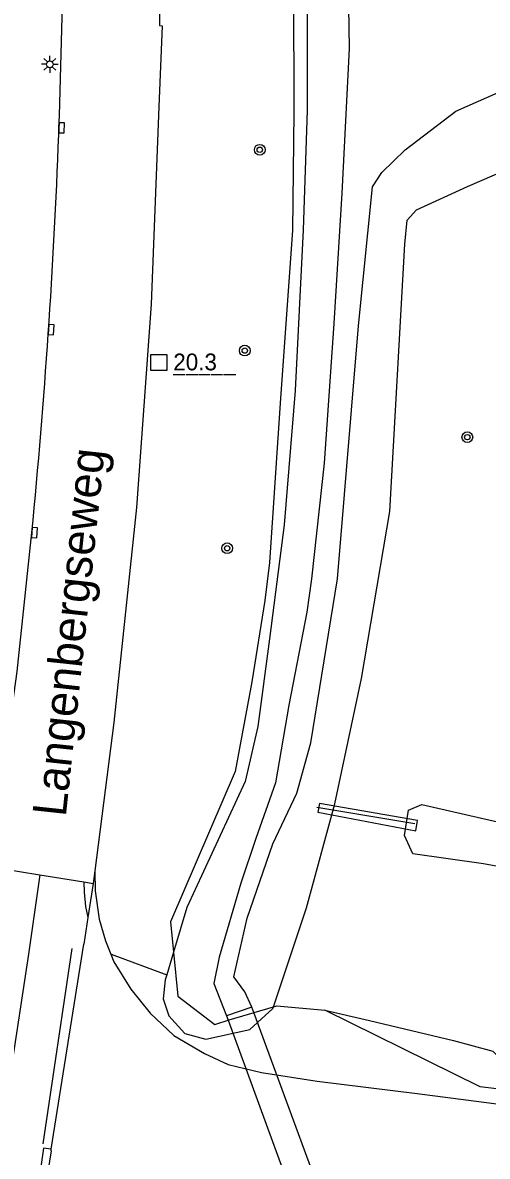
# Model space of a CAD drawing. Extents: x 124000 to 129000, y 395500 to 397503.
# Drawn here: x 124925.9 to 124960.5, y 395976.7 to 396061.1 of the extents above; entities that cross this region are included whole.
import ezdxf

# ---------------------------------------------------------------- set-up
doc = ezdxf.new("R2010")
doc.units = 0
for name, color, linetype in [('gg-afsc-draadraster', 7, 'Continuous'), ('gg-anno-openbare ruimte label', 7, 'Continuous'), ('gg-knt-BGT kruinlijn', 7, 'Continuous'), ('gg-knt-bronhoudergrens', 7, 'Continuous'), ('gg-knt-verharding', 7, 'Continuous'), ('gg-kntw-bovenkant insteek waterloop', 7, 'Continuous'), ('gg-kntw-waterlijn', 7, 'Continuous'), ('gg-kwrk-duiker nz buis', 7, 'Continuous'), ('gg-kwrk-duiker nz vlak', 7, 'Continuous'), ('gt-anno-nummer hm paal', 7, 'Continuous'), ('gt-symb-boom', 7, 'Continuous'), ('gt-symb-hm paal', 7, 'Continuous'), ('gt-symb-kolk', 7, 'Continuous'), ('gt-symb-lichtmast', 7, 'Continuous'), ('gx-grn-maaiveld', 7, 'Continuous'), ('gx-knt-lijn weginrichtingselement', 7, 'Continuous')]:
    doc.layers.add(name, color=color, linetype=linetype)

# ---------------------------------------------------------------- blocks, each defined once
blk = doc.blocks.new('gt0-LMAST')
at = {"layer": 'gt-symb-lichtmast'}
for p, q in [((-0.182, 0.173), (-0.447, 0.438)), ((-0.005, 0.246), (-0.005, 0.621)), ((0.172, 0.173), (0.437, 0.438)), ((-0.255, -0.004), (-0.63, -0.004)), ((-0.182, -0.181), (-0.447, -0.446)), ((-0.005, -0.254), (-0.005, -0.629)), ((0.437, -0.446), (0.172, -0.181)), ((0.245, -0.004), (0.62, -0.004))]:
    blk.add_line(p, q, dxfattribs=at)
blk.add_circle((-0.005, -0.004), 0.25, dxfattribs=at)
blk = doc.blocks.new('gt0-KOLK')
at = {"layer": 'gt-symb-kolk'}
blk.add_lwpolyline([(0, 0), (0.375, 0), (0.375, 0.4), (-0.375, 0.4), (-0.375, 0), (0, 0)], dxfattribs=at)
blk = doc.blocks.new('gt0-HMpaal')
at = {"layer": 'gt-symb-hm paal'}
blk.add_lwpolyline([(-0.6, 0.6), (0.6, 0.6), (0.6, -0.6), (-0.6, -0.6)], close=True, dxfattribs=at)
blk = doc.blocks.new('gt0-BOOM')
at = {"layer": 'gt-symb-boom'}
for radius in [0.4, 0.2]:
    blk.add_circle((0, 0), radius, dxfattribs=at)

msp = doc.modelspace()

# ---------------------------------------------------------------- linework, layer by layer
at = {"layer": 'gg-afsc-draadraster'}
for points in [[(124938.551, 396182.232), (124939.339, 396176.364), (124941.081, 396159.108), (124942.497, 396145.377), (124943.843, 396131.056), (124944.747, 396119.575), (124945.289, 396111.201), (124945.653, 396096.688), (124946.088, 396083.345), (124946.178, 396072.272), (124946.048, 396063.485), (124946.077, 396054.39), (124945.977, 396045.587), (124945.076, 396033.092), (124944.268, 396020.865), (124943.912, 396018.027), (124942.964, 396011.975), (124941.698, 396005.304), (124936.882, 395994.125), (124937.11, 395991.848)], [(124937.11, 395991.848), (124937.438, 395988.58), (124940.19, 395986.462), (124941.265, 395986.822), (124944.565, 395987.789)], [(124944.565, 395987.789), (124944.811, 395987.861), (124948.385, 395987.532)], [(124948.385, 395987.532), (124951.71, 395986.77), (124957.978, 395985.271), (124960.923, 395984.492), (124963.249, 395982.057), (124963.479, 395982.026)]]:
    msp.add_lwpolyline(points, dxfattribs=at)
at = {"layer": 'gg-knt-BGT kruinlijn'}
for p, q in [((124959.979, 395981.833), (124948.385, 395987.532)), ((124974.314, 395980.047), (124959.979, 395981.833))]:
    msp.add_line(p, q, dxfattribs=at)
at = {"layer": 'gg-knt-bronhoudergrens'}
msp.add_line((124932.472, 395991.695), (124936.61, 395990.176), dxfattribs=at)
at = {"layer": 'gg-knt-verharding'}
msp.add_line((124928.567, 396052.725), (124928.577, 396053.228), dxfattribs=at)
msp.add_lwpolyline([(124923.42, 395998.228), (124925.462, 396012.742), (124926.555, 396023.1)], dxfattribs=at)
for centre, radius, start, end in [((124388.001, 396072.789), 540.93, 357.92766, 1.04394), ((124433.569, 396071.462), 495.353, 354.39717, 357.8322)]:
    msp.add_arc(centre, radius, start, end, dxfattribs=at)
at = {"layer": 'gg-kntw-bovenkant insteek waterloop'}
msp.add_line((124937.11, 395991.848), (124936.61, 395990.176), dxfattribs=at)
for points in [[(124939.32, 396182.155), (124940.076, 396176.333), (124942.067, 396159.159), (124943.576, 396145.192), (124944.995, 396131.083), (124945.785, 396119.598), (124946.184, 396110.98), (124946.729, 396096.596), (124947.113, 396082.884), (124947.067, 396063.535), (124947.073, 396054.51), (124946.79, 396045.622), (124946.187, 396033.679), (124945.352, 396023.674), (124944.257, 396015.185), (124943.397, 396008.657), (124942.46, 396004.565), (124938.106, 395995.181), (124937.11, 395991.848)], [(124944.565, 395987.789), (124947.031, 395995.156), (124949.126, 396002.905), (124951.128, 396012.241), (124953.243, 396024.653), (124954.342, 396044.561), (124954.535, 396046.35), (124955.221, 396047.113), (124959.018, 396048.859), (124969.992, 396053.606), (124971.107, 396054.17), (124971.909, 396054.638)], [(125006.059, 395989.356), (124997.336, 395991.233), (124992.598, 395992.307), (124977.659, 395995.199), (124960.229, 395998.439), (124954.953, 395999.181), (124954.324, 396000.532), (124954.624, 396002.437), (124955.622, 396002.851), (124960.925, 396001.63), (124978.411, 395997.899), (124992.946, 395994.88), (125005.781, 395992.352)], [(124936.61, 395990.176), (124936.493, 395989.783), (124936.355, 395988.39), (124936.772, 395987.109), (124937.96, 395985.795), (124939.528, 395985.371), (124942.801, 395986.108), (124944.524, 395987.666), (124944.565, 395987.789)]]:
    msp.add_lwpolyline(points, dxfattribs=at)
at = {"layer": 'gg-kntw-waterlijn'}
msp.add_line((124942.955, 395987.762), (124941.057, 395987.126), dxfattribs=at)
for points in [[(124950.154, 396062.249), (124950.208, 396059.131), (124949.652, 396048.354), (124949.062, 396038.65), (124948.354, 396028.266), (124947.396, 396019.646), (124947.054, 396017.17), (124945.712, 396010.251), (124944.716, 396004.463), (124943.244, 396000.323), (124942.125, 395996.985), (124940.528, 395991.489), (124940.131, 395989.529), (124941.057, 395987.126)], [(124942.955, 395987.762), (124942.424, 395988.904), (124941.62, 395990.013), (124942.609, 395994.396), (124944.505, 395999.91), (124946.304, 396003.694), (124947.341, 396007.434), (124949.345, 396019.66), (124950.901, 396038.474), (124951.933, 396048.838), (124952.63, 396049.897), (124954.38, 396051.595), (124958.154, 396054.474), (124966.989, 396058.377), (124968.19, 396059.263)]]:
    msp.add_lwpolyline(points, dxfattribs=at)
at = {"layer": 'gg-kwrk-duiker nz buis'}
msp.add_line((124955.089, 396001.404), (124947.797, 396002.632), dxfattribs=at)
at = {"layer": 'gg-kwrk-duiker nz vlak'}
for points in [[(124955.172, 396000.895), (124955.298, 396001.667), (124947.993, 396002.933), (124947.876, 396002.282), (124955.172, 396000.895)], [(124950.033, 395968.551), (124943.103, 395987.361), (124942.955, 395987.762)], [(124941.057, 395987.126), (124941.18, 395986.793), (124948.076, 395967.979)]]:
    msp.add_lwpolyline(points, dxfattribs=at)
at = {"layer": 'gx-grn-maaiveld'}
for p, q in [((124931.255, 395997.913), (124931.135, 395996.972)), ((124932.45, 395991.703), (124932.472, 395991.695)), ((124927.987, 395977.053), (124927.62, 395974.728))]:
    msp.add_line(p, q, dxfattribs=at)
for points in [[(124939.136, 396084.27), (124937.618, 396077.558), (124936.143, 396070.411), (124936.076, 396060.844), (124936.27, 396060.834), (124936.023, 396054.781), (124935.456, 396040.101), (124934.35, 396024.971), (124932.665, 396008.963), (124931.255, 395997.913)], [(124923.715, 395998.181), (124924.092, 395998.119), (124927.161, 395997.619), (124930.429, 395997.087), (124931.135, 395996.972)], [(124931.255, 395997.913), (124931.277, 395996.414), (124931.576, 395994.321), (124932.036, 395992.71), (124932.45, 395991.703)], [(124931.135, 395996.972), (124930.733, 395994.424), (124930.421, 395992.449)], [(124927.987, 395977.053), (124928.008, 395977.184), (124930.421, 395992.449)], [(124932.45, 395991.703), (124932.679, 395991.146), (124933.943, 395989.092), (124935.369, 395987.321), (124937.139, 395985.641), (124939.419, 395984.302), (124941.189, 395983.497), (124943.684, 395982.893), (124947.828, 395982.248), (124955.271, 395981.322), (124961.571, 395980.525), (124966.675, 395979.789), (124974.308, 395978.616), (124984.737, 395977.073), (124986.123, 395976.862)]]:
    msp.add_lwpolyline(points, dxfattribs=at)
at = {"layer": 'gx-knt-lijn weginrichtingselement'}
msp.add_line((124927.41, 395977.572), (124929.566, 395992.122), dxfattribs=at)
for points in [[(124927.161, 395997.619), (124926.313, 395991.696), (124924.954, 395982.711), (124921.554, 395959.952), (124920.589, 395953.388), (124918.897, 395941.879), (124918.566, 395939.631), (124914.159, 395910.079), (124909.484, 395878.623), (124905.17, 395849.339), (124904.595, 395845.459), (124902.47, 395831.104), (124902.332, 395830.175)], [(124930.429, 395997.087), (124930.445, 395996.328), (124930.564, 395995.26), (124930.733, 395994.424)], [(124928.008, 395977.184), (124927.433, 395977.256), (124927.076, 395974.846), (124926.251, 395969.267), (124924.315, 395956.33), (124923.82, 395952.995), (124922.1, 395941.405), (124921.611, 395938.106), (124917.333, 395909.17), (124913.376, 395882.76), (124911.424, 395869.721), (124909.7, 395858.108), (124907.987, 395846.557), (124907.888, 395845.892), (124907.753, 395844.992), (124907.082, 395840.509), (124909.353, 395840.226), (124910.919, 395839.999)]]:
    msp.add_lwpolyline(points, dxfattribs=at)

# ---------------------------------------------------------------- block references
at = {"layer": 'gt-symb-boom'}
for p in [(124943.543, 396051.593), (124942.426, 396036.642), (124959.012, 396030.196), (124941.115, 396021.927)]:
    msp.add_blockref('gt0-BOOM', p, dxfattribs=at)
at = {"layer": 'gt-symb-hm paal'}
msp.add_blockref('gt0-HMpaal', (124936.015, 396035.762), dxfattribs=at)
at = {"layer": 'gt-symb-kolk'}
for p, rotation in [((124928.577, 396053.228), -91.14576283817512), ((124927.804, 396038.207), -93.84074707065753), ((124926.555, 396023.1), -93.95503763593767)]:
    msp.add_blockref('gt0-KOLK', p, dxfattribs=dict(at, rotation=rotation))
at = {"layer": 'gt-symb-lichtmast'}
msp.add_blockref('gt0-LMAST', (124927.898, 396057.961), dxfattribs=at)

# ---------------------------------------------------------------- texts
at = {"layer": 'gg-anno-openbare ruimte label'}
msp.add_text('Langenbergseweg', height=2.5, rotation=83.9, dxfattribs=at).set_placement((124929.084, 396001.88))
at = {"layer": 'gt-anno-nummer hm paal'}
msp.add_text('20.3', height=1.25, dxfattribs=at).set_placement((124937.096, 396035.172))
at = {"layer": 'gt-symb-hm paal'}
msp.add_text('_____', height=1.25, dxfattribs=at).set_placement((124937.096, 396035.158))

doc.saveas('drawing.dxf')
